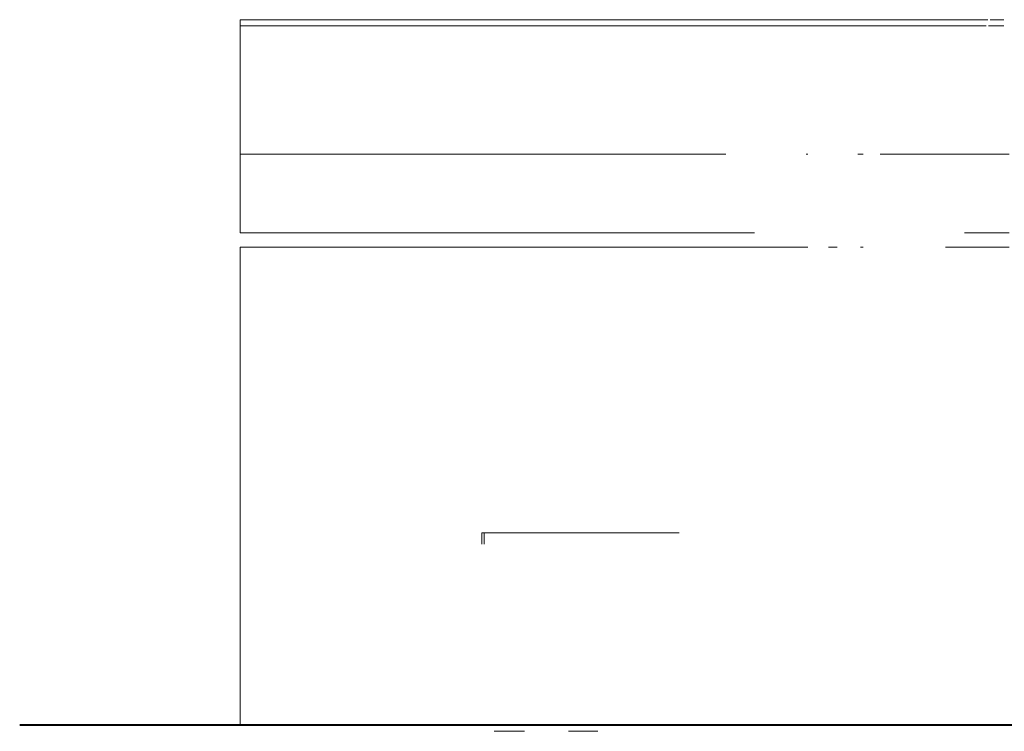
# Model space of a CAD drawing. Header units: millimetres. Extents: x 52659 to 1698020, y -10054 to 104697.
# Tile 330 of 363: x 1287747 to 1305155, y 3631 to 16211. Entities that reach past the tile are written whole.
import ezdxf

# ---------------------------------------------------------------- set-up
doc = ezdxf.new("R2010")
doc.units = ezdxf.units.MM
doc.header["$MEASUREMENT"] = 0
for name, color, linetype in [('01-02 Terrain 2D - limites parcelles.Terrain', 7, 'Continuous'), ('02-04 Mur.Construction', 7, 'Continuous'), ('02-10 Toiture.Construction', 7, 'Continuous'), ('A-WALL-____-OTLN.Modèle IFC', 7, 'Continuous')]:
    doc.layers.add(name, color=color, linetype=linetype)

# ---------------------------------------------------------------- blocks, each defined once
blk = doc.blocks.new('Élément de coupe_846_4', base_point=(1305240, 3741))
at = {"layer": 'A-WALL-____-OTLN.Modèle IFC', "color": 7, "linetype": 'Continuous', "lineweight": 9}
for p, q in [((1295917, 6941), (1295917, 7141)), ((1295917, 7141), (1295959, 7141)), ((1299406, 7141), (1295959, 7141)), ((1295959, 7141), (1295959, 6941)), ((1319240, 3631), (1319240, 3741)), ((1296673, 3631), (1296133, 3631)), ((1297966, 3631), (1297451, 3631))]:
    blk.add_line(p, q, dxfattribs=at)
blk = doc.blocks.new('Élément de coupe_1221_4', base_point=(1305240, 3741))
at = {"layer": '02-04 Mur.Construction', "color": 7, "linetype": 'Continuous', "lineweight": 9}
for p, q in [((1300229, 13831), (1291647, 13831)), ((1291647, 13831), (1291647, 12441)), ((1301683, 13831), (1301655, 13831)), ((1302662, 13831), (1302563, 13831)), ((1305240, 13831), (1302962, 13831)), ((1300738, 12441), (1291647, 12441)), ((1305240, 12441), (1304450, 12441)), ((1301683, 12191), (1291647, 12191)), ((1291647, 12191), (1291647, 3741)), ((1302201, 12191), (1302045, 12191)), ((1302662, 12191), (1302610, 12191)), ((1305240, 12191), (1304116, 12191)), ((1295753, 3741), (1291647, 3741))]:
    blk.add_line(p, q, dxfattribs=at)
blk = doc.blocks.new('Élément de coupe_1222_4', base_point=(1305240, 3741))
at = {"layer": '02-10 Toiture.Construction', "color": 7, "linetype": 'Continuous', "lineweight": 5}
for p, q in [((1291647, 16211), (1304863, 16211)), ((1304904, 16211), (1305145, 16211)), ((1304835, 16103), (1291647, 16103)), ((1305145, 16103), (1304876, 16103))]:
    blk.add_line(p, q, dxfattribs=at)
at = {"layer": '02-10 Toiture.Construction', "color": 7, "linetype": 'Continuous', "lineweight": 9}
for p, q in [((1291647, 16211), (1291647, 16103)), ((1291647, 16103), (1291647, 13831))]:
    blk.add_line(p, q, dxfattribs=at)

msp = doc.modelspace()

# ---------------------------------------------------------------- linework, layer by layer
at = {"layer": '01-02 Terrain 2D - limites parcelles.Terrain', "color": 7, "linetype": 'Continuous', "lineweight": 40, "flags": 128}
msp.add_lwpolyline([(1394429.503, 3740.697), (1287746.743, 3740.697)], dxfattribs=at)
at = {"layer": '01-02 Terrain 2D - limites parcelles.Terrain', "color": 254, "linetype": 'Continuous', "lineweight": 13, "true_color": 0xe8e8e8, "flags": 128}
msp.add_lwpolyline([(1293802.174, 3740.697), (1329482.416, 3740.697), (1361677.837, 3740.697)], dxfattribs=at)

# ---------------------------------------------------------------- block references
at = {"layer": '02-04 Mur.Construction', "lineweight": 0}
msp.add_blockref('Élément de coupe_1221_4', (1305239.898, 3740.697), dxfattribs=at)
at = {"layer": '02-10 Toiture.Construction', "lineweight": 0}
msp.add_blockref('Élément de coupe_1222_4', (1305239.898, 3740.697), dxfattribs=at)
at = {"layer": 'A-WALL-____-OTLN.Modèle IFC', "lineweight": 0}
msp.add_blockref('Élément de coupe_846_4', (1305239.898, 3740.697), dxfattribs=at)

doc.saveas('drawing.dxf')
